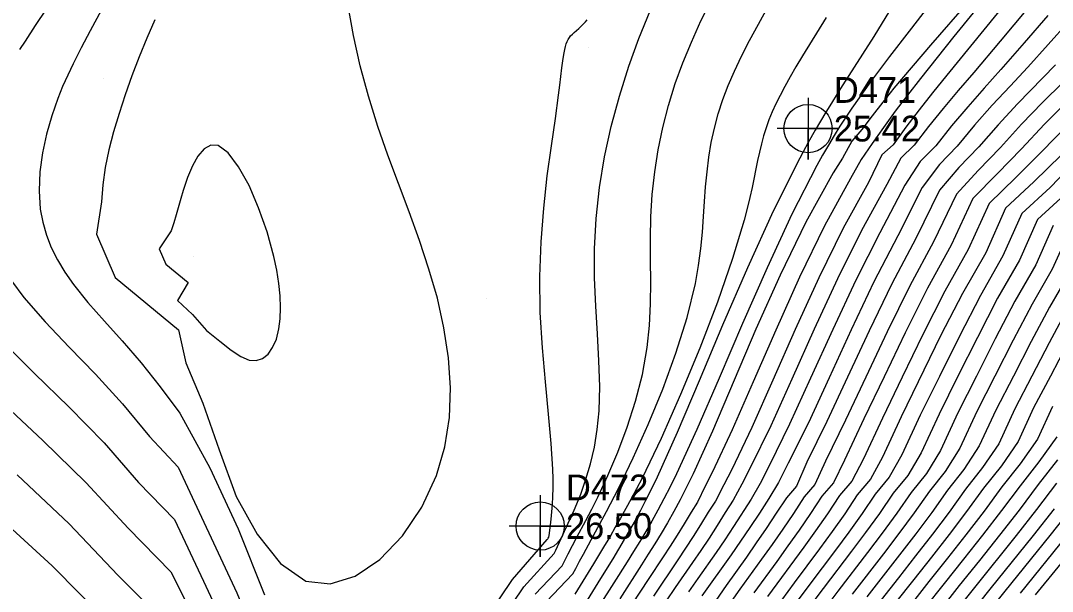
# Model space of a CAD drawing. Extents: x 2356077 to 2359823, y 225951 to 227822.
# Drawn here: x 2356848 to 2356948.1, y 227317.9 to 227373.3 of the extents above; entities that cross this region are included whole.
import ezdxf

# ---------------------------------------------------------------- set-up
doc = ezdxf.new("R2010")
doc.units = 0
for name, color, linetype in [('DTM Contours Major', 7, 'Continuous'), ('DTM Contours Minor', 7, 'Continuous'), ('Exist DTM Regular Point CELL', 7, 'Continuous'), ('Exist DTM Regular Point Cogo Elevation', 7, 'Continuous'), ('Exist DTM Regular Point Cogo Number', 7, 'Continuous'), ('PH Exist DTM Point', 7, 'Continuous')]:
    doc.layers.add(name, color=color, linetype=linetype)

msp = doc.modelspace()

# ---------------------------------------------------------------- linework, layer by layer
at = {"layer": 'DTM Contours Major'}
for points in [[(2356897.89, 227317.6), (2356900.5, 227320.36), (2356901.09, 227321.5), (2356901.95, 227323.14), (2356902.81, 227324.76), (2356903.38, 227325.86), (2356903.67, 227326.43), (2356903.97, 227327.02), (2356904.95, 227329.11), (2356905.92, 227331.39), (2356906.83, 227333.8), (2356907.64, 227336.33), (2356908.3, 227338.92), (2356908.76, 227341.53), (2356908.98, 227343.67), (2356909.07, 227345.79), (2356909.1, 227347.91), (2356909.08, 227350.02), (2356909.08, 227352.12), (2356909.12, 227354.21), (2356909.25, 227356.39), (2356909.49, 227358.57), (2356909.83, 227360.73), (2356910.27, 227362.88), (2356910.82, 227365.02), (2356911.49, 227367.15), (2356912.22, 227369.16), (2356913.05, 227371.18), (2356913.97, 227373.23), (2356915, 227375.32)], [(2356939.96, 227375.14), (2356936.24, 227370.87), (2356932.71, 227366.7), (2356931.63, 227365.35), (2356930.59, 227364.02), (2356929.6, 227362.68), (2356928.63, 227361.55), (2356927.71, 227359.92), (2356926.8, 227358.48), (2356924.15, 227353.71), (2356921.65, 227348.57), (2356919.31, 227343.32), (2356915.1, 227333.43), (2356913.23, 227329.29), (2356912.59, 227327.97), (2356911.96, 227326.74), (2356911.35, 227325.61), (2356910.73, 227324.53), (2356910.12, 227323.5), (2356909.51, 227322.48), (2356908.87, 227321.47), (2356908.22, 227320.44), (2356906.1, 227317.15)], [(2356949.63, 227373.14), (2356947.68, 227370.93), (2356945.69, 227368.75), (2356943.98, 227366.9), (2356942.25, 227365.04), (2356940.53, 227363.11), (2356938.83, 227361.08), (2356937.12, 227359.3), (2356935.46, 227357.07), (2356933.09, 227352.39), (2356930.77, 227347.9), (2356928.55, 227343.24), (2356926.43, 227338.61), (2356924.4, 227334.23), (2356922.45, 227330.31), (2356921.49, 227328.44), (2356920.56, 227326.9), (2356919.65, 227325.47), (2356918.73, 227324.07), (2356917.82, 227322.73), (2356916.9, 227321.42), (2356914.06, 227317.44)], [(2356948.95, 227360.22), (2356946.29, 227357.63), (2356943.53, 227355.05), (2356941.61, 227350.73), (2356939.36, 227346.78), (2356937.27, 227342.72), (2356933.41, 227334.82), (2356931.61, 227330.91), (2356930.43, 227328.75), (2356929.14, 227327.23), (2356927.93, 227325.41), (2356926.71, 227323.69), (2356925.49, 227322.01), (2356923.03, 227318.71), (2356921.78, 227317.03)], [(2356949.66, 227348.7), (2356947.8, 227345.46), (2356946.03, 227342.11), (2356944.31, 227338.75), (2356942.6, 227335.45), (2356940.99, 227331.98), (2356939.5, 227329.7), (2356937.9, 227327.69), (2356936.37, 227325.54), (2356934.82, 227323.46), (2356933.24, 227321.42), (2356931.66, 227319.39), (2356930.06, 227317.34)], [(2356846.19, 227342.11), (2356849.31, 227339.03), (2356852.65, 227335.79), (2356856.06, 227332.29), (2356859.4, 227328.45), (2356862.91, 227324.83), (2356865.7, 227318.86), (2356868.42, 227313.04), (2356870.82, 227307.41), (2356872.96, 227302.24), (2356874.9, 227297.89), (2356876.6, 227293.02), (2356877.36, 227291.96), (2356879.04, 227292.59), (2356879.7, 227292.68), (2356880.42, 227292.56), (2356881.93, 227293.02), (2356882.06, 227294.1)], [(2356948.57, 227330.64), (2356946.7, 227328.24), (2356944.85, 227325.76), (2356942.94, 227323.32), (2356941, 227320.88), (2356939.05, 227318.44), (2356937.08, 227315.96)], [(2356951.09, 227323.26), (2356946.42, 227317.52)]]:
    msp.add_lwpolyline(points, dxfattribs=at)
at = {"layer": 'DTM Contours Minor'}
for points in [[(2356933.8, 227376.74), (2356930.75, 227371.73), (2356927.74, 227367.02), (2356927.19, 227366.14), (2356926.64, 227365.26), (2356926.11, 227364.39), (2356925.59, 227363.51), (2356925.07, 227362.63), (2356924.39, 227361.43), (2356923.89, 227360.52), (2356923.56, 227359.9), (2356920.98, 227354.76), (2356918.48, 227349.28), (2356916.08, 227343.7), (2356913.8, 227338.29), (2356911.68, 227333.29), (2356909.73, 227328.97), (2356909.18, 227327.82), (2356908.64, 227326.74), (2356908.11, 227325.72), (2356907.58, 227324.75), (2356907.06, 227323.82), (2356906.53, 227322.9), (2356905.98, 227321.97), (2356905.42, 227321.04), (2356904.24, 227319.12), (2356902.93, 227317.01)], [(2356941.98, 227375.98), (2356938.53, 227371.73), (2356935.28, 227367.65), (2356934.03, 227366.04), (2356932.84, 227364.46), (2356931.7, 227362.89), (2356930.59, 227361.33), (2356929.54, 227359.79), (2356928.48, 227357.95), (2356925.96, 227353.34), (2356923.54, 227348.35), (2356921.24, 227343.23), (2356919.06, 227338.22), (2356917.02, 227333.56), (2356915.11, 227329.47), (2356914.4, 227328.07), (2356913.65, 227326.54), (2356913.02, 227325.57), (2356912.35, 227324.43), (2356911.68, 227323.34), (2356911, 227322.27), (2356910.31, 227321.21), (2356908.87, 227319.02), (2356907.31, 227316.65)], [(2356943.74, 227375.18), (2356937.84, 227367.97), (2356936.46, 227366.26), (2356935.14, 227364.59), (2356933.86, 227362.92), (2356932.62, 227361.21), (2356931.52, 227360.22), (2356930.23, 227357.55), (2356927.78, 227353.12), (2356925.41, 227348.29), (2356923.13, 227343.29), (2356920.96, 227338.37), (2356918.9, 227333.77), (2356916.96, 227329.7), (2356916.19, 227328.21), (2356915.39, 227326.64), (2356914.69, 227325.55), (2356913.95, 227324.34), (2356913.22, 227323.19), (2356912.49, 227322.06), (2356911.74, 227320.94), (2356909.36, 227317.42)], [(2356850.44, 227374.37), (2356849.39, 227372.78), (2356848.39, 227371.27), (2356847.87, 227370.47)], [(2356855.81, 227374.32), (2356854.71, 227372.26), (2356853.85, 227370.62), (2356853.32, 227369.57), (2356853.06, 227369.05), (2356852.8, 227368.5), (2356852.54, 227367.95), (2356852.29, 227367.4), (2356852.04, 227366.85), (2356851.81, 227366.28), (2356851.58, 227365.7), (2356850.98, 227364.01), (2356850.47, 227362.24), (2356850.08, 227360.42), (2356849.83, 227358.58), (2356849.75, 227356.75), (2356849.87, 227354.96), (2356850.11, 227353.69), (2356850.46, 227352.45), (2356850.94, 227351.23), (2356851.53, 227350.03), (2356852.25, 227348.84), (2356853.08, 227347.65), (2356854.49, 227345.91), (2356856.09, 227344.1), (2356857.83, 227342.17), (2356859.66, 227340.06), (2356861.52, 227337.71), (2356863.41, 227335.17), (2356866.31, 227329.86), (2356869.07, 227323.93), (2356871.64, 227317.52)], [(2356857.13, 227348.33), (2356863.27, 227343.24), (2356864.01, 227340.04), (2356865.65, 227336.15), (2356867.23, 227331.62), (2356868.89, 227327.07), (2356870.93, 227323.43), (2356873.17, 227320.56), (2356875.64, 227318.87), (2356878, 227318.59), (2356880.44, 227319.35), (2356882.81, 227320.96), (2356885.01, 227323.25), (2356886.89, 227326.03), (2356888.33, 227329.13), (2356889.13, 227331.9), (2356889.57, 227334.74), (2356889.67, 227337.63), (2356889.48, 227340.54), (2356889.04, 227343.45), (2356888.4, 227346.33), (2356887.59, 227349.15), (2356886.67, 227351.93), (2356885.66, 227354.69), (2356884.62, 227357.44), (2356883.6, 227360.21), (2356882.62, 227363), (2356881.71, 227365.93), (2356880.91, 227368.88), (2356880.25, 227371.8), (2356879.74, 227374.68)], [(2356880.77, 227294.52), (2356896.78, 227318.3), (2356899.73, 227321.56), (2356899.9, 227321.86), (2356901.11, 227324.48), (2356901.45, 227325.23), (2356901.78, 227325.99), (2356902.31, 227327.32), (2356902.81, 227328.75), (2356903.26, 227330.26), (2356903.64, 227331.87), (2356903.92, 227333.58), (2356904.1, 227335.4), (2356904.16, 227337.75), (2356904.08, 227340.24), (2356903.94, 227342.85), (2356903.78, 227345.54), (2356903.66, 227348.3), (2356903.65, 227351.1), (2356903.81, 227354.07), (2356904.14, 227357.06), (2356904.63, 227360.04), (2356905.28, 227363), (2356906.06, 227365.94), (2356906.98, 227368.83), (2356907.96, 227371.54), (2356909.05, 227374.21)], [(2356898.99, 227316.89), (2356901.55, 227319.57), (2356901.85, 227320.08), (2356902.21, 227320.8), (2356902.58, 227321.49), (2356903.31, 227322.86), (2356904.8, 227325.63), (2356905.19, 227326.36), (2356905.59, 227327.12), (2356906, 227327.92), (2356907.41, 227330.83), (2356908.86, 227334.06), (2356910.27, 227337.49), (2356911.55, 227341), (2356912.63, 227344.46), (2356913.44, 227347.76), (2356913.75, 227349.5), (2356913.96, 227351.15), (2356914.12, 227352.73), (2356914.23, 227354.25), (2356914.33, 227355.72), (2356914.43, 227357.14), (2356914.57, 227358.59), (2356914.75, 227360.01), (2356914.98, 227361.42), (2356915.28, 227362.81), (2356915.65, 227364.2), (2356916.11, 227365.61), (2356916.62, 227366.97), (2356917.22, 227368.36), (2356917.9, 227369.81), (2356918.68, 227371.33), (2356919.55, 227372.93), (2356920.51, 227374.64)], [(2356936.07, 227374.65), (2356934.17, 227372.23), (2356932.28, 227369.79), (2356930.42, 227367.32), (2356928.62, 227364.77), (2356928.04, 227363.9), (2356927.47, 227363.02), (2356926.9, 227362.11), (2356926.34, 227361.17), (2356925.78, 227360.21), (2356925.22, 227359.2), (2356922.8, 227354.48), (2356920.39, 227349.28), (2356918.02, 227343.88), (2356915.75, 227338.55), (2356913.59, 227333.59), (2356911.61, 227329.27), (2356910.99, 227328.01), (2356910.38, 227326.84), (2356909.79, 227325.74), (2356909.2, 227324.69), (2356908.62, 227323.69), (2356908.04, 227322.71), (2356907.44, 227321.73), (2356906.83, 227320.75), (2356905.53, 227318.7), (2356904.11, 227316.46)], [(2356945.66, 227374.43), (2356943.02, 227371.28), (2356940.45, 227368.24), (2356938.95, 227366.47), (2356937.49, 227364.73), (2356936.07, 227362.97), (2356934.68, 227361.16), (2356933.38, 227359.91), (2356932.01, 227357.37), (2356929.57, 227352.89), (2356927.22, 227348.19), (2356924.96, 227343.31), (2356922.8, 227338.48), (2356920.75, 227333.94), (2356918.8, 227329.92), (2356917.95, 227328.27), (2356917.12, 227326.73), (2356916.34, 227325.53), (2356915.55, 227324.25), (2356914.76, 227323.03), (2356913.96, 227321.85), (2356913.15, 227320.66), (2356911.49, 227318.24), (2356910.61, 227316.96)], [(2356860.99, 227373.34), (2356860.21, 227371.55), (2356859.46, 227369.73), (2356858.76, 227367.9), (2356858.11, 227366.07), (2356857.51, 227364.25), (2356856.98, 227362.47), (2356856.53, 227360.72), (2356856.17, 227359), (2356855.93, 227357.32), (2356855.81, 227355.68), (2356855.33, 227352.53), (2356857.13, 227348.33)], [(2356879.48, 227294.94), (2356895.68, 227319.01), (2356899.07, 227322.92), (2356899.12, 227322.96), (2356899.16, 227323.03), (2356899.21, 227323.12), (2356899.24, 227323.3), (2356899.37, 227324.28), (2356899.44, 227324.88), (2356899.51, 227325.58), (2356899.57, 227326.31), (2356899.61, 227327.08), (2356899.64, 227327.9), (2356899.64, 227328.78), (2356899.61, 227329.73), (2356899.45, 227332.23), (2356899.18, 227335.08), (2356898.88, 227338.19), (2356898.59, 227341.5), (2356898.39, 227344.94), (2356898.33, 227348.44), (2356898.46, 227351.79), (2356898.72, 227355.07), (2356899.07, 227358.2), (2356899.47, 227361.11), (2356899.85, 227363.75), (2356900.17, 227366.04), (2356900.29, 227367.01), (2356900.49, 227368.67), (2356900.57, 227369.36), (2356900.66, 227369.96), (2356900.76, 227370.47), (2356900.83, 227370.76), (2356900.91, 227371.01), (2356901, 227371.24), (2356901.1, 227371.44), (2356901.21, 227371.61), (2356901.33, 227371.77), (2356901.5, 227371.95), (2356901.69, 227372.11), (2356902.12, 227372.48), (2356902.36, 227372.71), (2356902.63, 227372.98), (2356902.78, 227373.15), (2356902.93, 227373.34)], [(2356926.12, 227373.56), (2356923.83, 227369.83), (2356923.19, 227368.77), (2356922.62, 227367.79), (2356922.11, 227366.87), (2356921.65, 227366), (2356921.25, 227365.19), (2356920.9, 227364.41), (2356920.58, 227363.62), (2356920.3, 227362.84), (2356920.06, 227362.07), (2356919.85, 227361.3), (2356919.66, 227360.5), (2356919.48, 227359.68), (2356918.94, 227357.07), (2356918.73, 227356.09), (2356918.47, 227355.04), (2356918.18, 227353.91), (2356917.05, 227350.17), (2356915.58, 227345.95), (2356913.86, 227341.48), (2356912.01, 227336.99), (2356910.11, 227332.71), (2356908.26, 227328.87), (2356907.73, 227327.83), (2356907.21, 227326.84), (2356906.7, 227325.9), (2356906.18, 227324.98), (2356905.67, 227324.09), (2356905.16, 227323.21), (2356904.63, 227322.33), (2356903.54, 227320.53), (2356901.75, 227317.61)], [(2356947.63, 227373.77), (2356945.35, 227371.11), (2356943.07, 227368.51), (2356941.45, 227366.69), (2356939.86, 227364.88), (2356938.3, 227363.04), (2356936.76, 227361.12), (2356935.24, 227359.6), (2356933.76, 227357.28), (2356931.34, 227352.65), (2356929, 227348.06), (2356926.76, 227343.29), (2356924.62, 227338.56), (2356922.58, 227334.1), (2356920.63, 227330.12), (2356919.72, 227328.34), (2356918.84, 227326.82), (2356917.14, 227324.16), (2356916.29, 227322.88), (2356915.44, 227321.64), (2356913.68, 227319.13), (2356912.78, 227317.84)], [(2356948.38, 227368.98), (2356944.71, 227365.17), (2356942.83, 227363.16), (2356940.95, 227361.01), (2356939.01, 227359.01), (2356937.13, 227356.79), (2356934.84, 227352.1), (2356932.51, 227347.71), (2356930.31, 227343.16), (2356928.2, 227338.65), (2356926.19, 227334.37), (2356924.26, 227330.41), (2356923.24, 227328.07), (2356922.27, 227326.96), (2356921.29, 227325.45), (2356920.32, 227323.98), (2356919.35, 227322.57), (2356918.39, 227321.2), (2356916.42, 227318.43), (2356915.41, 227317)], [(2356949.13, 227367.3), (2356947.13, 227365.31), (2356945.09, 227363.21), (2356943.03, 227360.95), (2356940.89, 227358.72), (2356938.76, 227356.43), (2356936.56, 227351.8), (2356934.24, 227347.51), (2356932.06, 227343.07), (2356929.99, 227338.67), (2356928, 227334.49), (2356926.08, 227330.51), (2356925.04, 227328.24), (2356923.98, 227327.04), (2356922.95, 227325.43), (2356921.92, 227323.9), (2356920.89, 227322.43), (2356919.86, 227320.99), (2356917.76, 227318.08), (2356916.69, 227316.57)], [(2356949.53, 227365.4), (2356947.32, 227363.21), (2356945.08, 227360.83), (2356942.75, 227358.41), (2356940.36, 227356.01), (2356938.25, 227351.47), (2356935.96, 227347.28), (2356933.8, 227342.96), (2356931.76, 227338.68), (2356929.8, 227334.6), (2356927.92, 227330.62), (2356926.83, 227328.41), (2356925.7, 227327.11), (2356924.61, 227325.42), (2356923.51, 227323.82), (2356922.42, 227322.28), (2356921.33, 227320.78), (2356919.1, 227317.73)], [(2356949.5, 227363.08), (2356947.06, 227360.57), (2356944.54, 227358.04), (2356941.94, 227355.51), (2356939.9, 227351.06), (2356937.63, 227346.99), (2356935.51, 227342.8), (2356933.51, 227338.66), (2356931.59, 227334.69), (2356929.75, 227330.74), (2356928.63, 227328.57), (2356927.41, 227327.16), (2356926.26, 227325.41), (2356925.11, 227323.75), (2356923.96, 227322.15), (2356920.44, 227317.38)], [(2356862.06, 227349.62), (2356864.23, 227347.83), (2356863.18, 227346.11), (2356864.65, 227344.75), (2356865.99, 227343.19), (2356867.28, 227342.15), (2356868.38, 227341.28), (2356869.32, 227340.65), (2356870.15, 227340.3), (2356870.82, 227340.26), (2356871.43, 227340.47), (2356871.97, 227340.9), (2356872.42, 227341.54), (2356872.78, 227342.36), (2356873.03, 227343.35), (2356873.15, 227344.32), (2356873.19, 227345.39), (2356873.15, 227346.54), (2356873.02, 227347.76), (2356872.82, 227349.04), (2356872.54, 227350.37), (2356871.88, 227352.75), (2356871.06, 227355.1), (2356870.13, 227357.25), (2356869.12, 227359.08), (2356868.11, 227360.42), (2356867.14, 227361.13), (2356866.42, 227361.18), (2356865.77, 227360.81), (2356865.17, 227360.12), (2356864.63, 227359.16), (2356864.15, 227358.02), (2356863.73, 227356.77), (2356863.5, 227355.99), (2356863.05, 227354.41), (2356862.82, 227353.63), (2356862.56, 227352.85), (2356861.42, 227351.11), (2356862.06, 227349.62)], [(2356950.39, 227359.68), (2356947.86, 227357.07), (2356945.1, 227354.55), (2356943.28, 227350.43), (2356941.1, 227346.59), (2356939.06, 227342.65), (2356937.13, 227338.73), (2356935.26, 227334.96), (2356933.48, 227331.12), (2356932.24, 227328.94), (2356930.89, 227327.31), (2356929.61, 227325.42), (2356928.33, 227323.63), (2356927.04, 227321.88), (2356924.44, 227318.43), (2356923.12, 227316.67)], [(2356949.3, 227356.4), (2356946.64, 227353.97), (2356944.89, 227350.01), (2356942.77, 227346.32), (2356940.8, 227342.52), (2356938.92, 227338.74), (2356937.09, 227335.08), (2356935.36, 227331.33), (2356934.05, 227329.12), (2356932.63, 227327.39), (2356931.3, 227325.44), (2356929.95, 227323.57), (2356928.59, 227321.76), (2356925.84, 227318.16), (2356924.45, 227316.32)], [(2356948.17, 227353.37), (2356946.47, 227349.57), (2356944.44, 227346.03), (2356942.54, 227342.38), (2356940.71, 227338.74), (2356938.92, 227335.2), (2356937.23, 227331.54), (2356935.87, 227329.31), (2356934.39, 227327.48), (2356932.98, 227325.47), (2356931.57, 227323.53), (2356930.14, 227321.64), (2356927.25, 227317.89), (2356925.79, 227315.96)], [(2356949.71, 227352.77), (2356948.07, 227349.13), (2356946.12, 227345.74), (2356944.28, 227342.25), (2356942.51, 227338.74), (2356940.76, 227335.32), (2356939.11, 227331.76), (2356937.68, 227329.5), (2356936.14, 227327.58), (2356934.68, 227325.5), (2356933.19, 227323.49), (2356931.69, 227321.53), (2356928.66, 227317.61)], [(2356847.08, 227348), (2356848.29, 227346.39), (2356850.35, 227344.03), (2356852.69, 227341.57), (2356855.23, 227338.95), (2356857.85, 227336.08), (2356860.46, 227332.9), (2356863.26, 227329.91), (2356868.93, 227317.73), (2356871.43, 227311.64), (2356873.68, 227305.89), (2356875.71, 227300.9), (2356877.59, 227295.88), (2356878.09, 227295.22), (2356878.65, 227293.83), (2356879.52, 227294.16), (2356879.91, 227293.95), (2356880.7, 227293.94), (2356880.77, 227294.52)], [(2356949.47, 227345.19), (2356947.76, 227341.99), (2356946.1, 227338.75), (2356944.43, 227335.57), (2356942.87, 227332.2), (2356941.31, 227329.88), (2356939.66, 227327.79), (2356938.06, 227325.57), (2356936.44, 227323.42), (2356934.79, 227321.31), (2356933.14, 227319.2), (2356931.47, 227317.06)], [(2356949.5, 227341.86), (2356947.89, 227338.76), (2356946.26, 227335.69), (2356944.75, 227332.43), (2356943.13, 227330.07), (2356941.41, 227327.89), (2356939.76, 227325.61), (2356938.06, 227323.39), (2356936.34, 227321.2), (2356934.62, 227319.01), (2356932.87, 227316.79)], [(2356845.95, 227336.4), (2356850.13, 227332.52), (2356854.34, 227328.41), (2356858.39, 227323.99), (2356862.53, 227319.76), (2356865.27, 227314.37), (2356867.82, 227308.74), (2356870.1, 227303.63), (2356872.14, 227299.03), (2356873.89, 227295.09), (2356875.44, 227290.63), (2356876.56, 227290.27), (2356877.83, 227290.75), (2356878.89, 227290.98), (2356879.9, 227290.99), (2356880.91, 227291.19), (2356883.17, 227292.09), (2356883.36, 227293.67)], [(2356948.08, 227335.8), (2356946.63, 227332.65), (2356944.94, 227330.26), (2356943.17, 227328.01), (2356941.45, 227325.66), (2356939.69, 227323.36), (2356937.9, 227321.09), (2356936.09, 227318.82), (2356934.28, 227316.51)], [(2356948.51, 227332.88), (2356946.76, 227330.45), (2356944.94, 227328.12), (2356943.15, 227325.71), (2356941.31, 227323.34), (2356939.45, 227320.99), (2356937.57, 227318.63), (2356935.68, 227316.24)], [(2356862.18, 227314.68), (2356857.41, 227319.45), (2356852.66, 227324.44), (2356847.64, 227329.18)], [(2356948.47, 227328.36), (2356946.55, 227325.82), (2356944.57, 227323.3), (2356940.52, 227318.26), (2356938.48, 227315.68)], [(2356856.47, 227314.86), (2356851.01, 227320.35), (2356845.17, 227325.68)], [(2356948.25, 227325.88), (2356946.2, 227323.29), (2356942, 227318.07), (2356939.88, 227315.4)], [(2356949.95, 227325.95), (2356947.83, 227323.28), (2356943.48, 227317.89), (2356941.28, 227315.13)], [(2356949.46, 227323.27), (2356944.95, 227317.7)]]:
    msp.add_lwpolyline(points, dxfattribs=at)
at = {"layer": 'Exist DTM Regular Point CELL'}
for points in [[(2356924.37, 227365.78), (2356924.37, 227359.78), (2356924.37, 227362.78), (2356927.37, 227362.78), (2356921.37, 227362.78)], [(2356898.38, 227327.21), (2356898.38, 227321.21), (2356898.38, 227324.21), (2356901.38, 227324.21), (2356895.38, 227324.21)]]:
    msp.add_lwpolyline(points, dxfattribs=at)
for centre in [(2356924.37, 227362.78), (2356898.38, 227324.21)]:
    msp.add_circle(centre, 2.34, dxfattribs=at)
at = {"layer": 'PH Exist DTM Point'}
for p, q in [((2356903.04, 227370.68), (2356903.04, 227370.68)), ((2356855.99, 227367.62), (2356855.99, 227367.62)), ((2356864.75, 227350.33), (2356864.75, 227350.33)), ((2356893.14, 227346.33), (2356893.14, 227346.33))]:
    msp.add_line(p, q, dxfattribs=at)

# ---------------------------------------------------------------- texts
at = {"layer": 'Exist DTM Regular Point Cogo Elevation'}
for s, p in [('25.42', (2356926.87, 227361.53)), ('26.50', (2356900.88, 227322.96))]:
    msp.add_text(s, height=2.5, dxfattribs=at).set_placement(p)
at = {"layer": 'Exist DTM Regular Point Cogo Number'}
for s, p in [('D471', (2356926.87, 227365.28)), ('D472', (2356900.88, 227326.71))]:
    msp.add_text(s, height=2.5, dxfattribs=at).set_placement(p)

doc.saveas('drawing.dxf')
